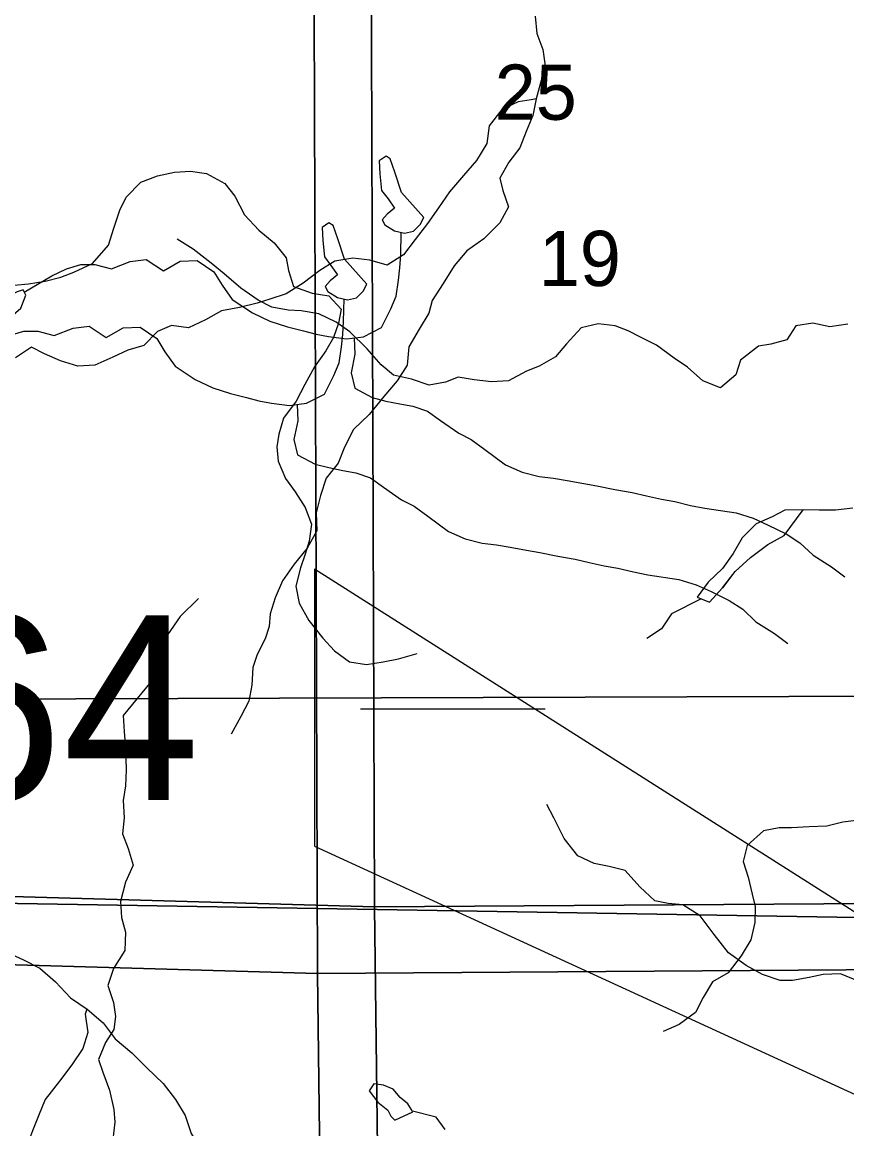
# Model space of a CAD drawing. Extents: x -21.1 to 50.3, y 0 to 22.1.
# Drawn here: x 4.567 to 5.193, y 17.817 to 18.656 of the extents above; entities that cross this region are included whole.
import ezdxf

# ---------------------------------------------------------------- set-up
doc = ezdxf.new("R2010")
doc.units = 0
for name, color, linetype in [('GM_X_Minor_Lake', 7, 'Continuous'), ('GM_X_Minor_River', 7, 'Continuous'), ('GM_X_Section', 7, 'Continuous'), ('GM_X_Section_Text', 7, 'Continuous'), ('SH_Data', 7, 'Continuous')]:
    doc.layers.add(name, color=color, linetype=linetype)

msp = doc.modelspace()

# ---------------------------------------------------------------- linework, layer by layer
at = {"layer": 'GM_X_Minor_Lake'}
for points in [[(4.85472, 18.52682), (4.84961, 18.54232), (4.84609, 18.55253), (4.84303, 18.55439), (4.83776, 18.55092), (4.83825, 18.54106), (4.83953, 18.52855), (4.84453, 18.52215), (4.84954, 18.515), (4.84391, 18.51039), (4.84016, 18.50617), (4.8421, 18.5024), (4.84936, 18.49792), (4.85696, 18.49611), (4.86377, 18.4977), (4.86902, 18.50269), (4.87162, 18.50803)], [(4.87162, 18.50803), (4.85472, 18.52682)], [(4.81143, 18.4763), (4.80633, 18.4918), (4.8028, 18.50201), (4.79974, 18.50387), (4.79447, 18.5004), (4.79496, 18.49054), (4.79624, 18.47804), (4.80124, 18.47164), (4.80625, 18.46448), (4.80062, 18.45987), (4.79687, 18.45566), (4.79881, 18.45188), (4.80607, 18.44741), (4.81367, 18.44559), (4.82048, 18.44718), (4.82573, 18.45217), (4.82833, 18.45751)], [(4.82833, 18.45751), (4.81143, 18.4763)], [(4.54939, 18.42906), (4.55845, 18.43257), (4.56596, 18.43911), (4.56965, 18.44901), (4.5677, 18.45316), (4.56317, 18.4516), (4.55902, 18.44927), (4.55449, 18.44733), (4.54997, 18.445)], [(5.15949, 18.28637), (5.14539, 18.28597), (5.13588, 18.28101), (5.12371, 18.27567), (5.11307, 18.26501), (5.10624, 18.25321), (5.09827, 18.2418), (5.08725, 18.23151), (5.07889, 18.2201), (5.08841, 18.21631), (5.09827, 18.22728)], [(5.15946, 18.28637), (5.14539, 18.28597), (5.13588, 18.28101), (5.12371, 18.27567), (5.11307, 18.26501), (5.10624, 18.25321), (5.09827, 18.2418), (5.08725, 18.23151), (5.07889, 18.2201), (5.08841, 18.21631), (5.09827, 18.22728)], [(5.09827, 18.22728), (5.10778, 18.23953), (5.11956, 18.25019), (5.13249, 18.26009), (5.14503, 18.26696), (5.15949, 18.28637)], [(5.09849, 18.22728), (5.10778, 18.23953), (5.11956, 18.25019), (5.13249, 18.26009), (5.14503, 18.26696), (5.15937, 18.28621)], [(4.86329, 17.82987), (4.85943, 17.8359), (4.85369, 17.84077), (4.84831, 17.84717), (4.84107, 17.85013), (4.83385, 17.85119), (4.83012, 17.84583), (4.83666, 17.83718), (4.84431, 17.83119), (4.84664, 17.82666), (4.84971, 17.82366)], [(4.84971, 17.82366), (4.86329, 17.82987)]]:
    msp.add_lwpolyline(points, dxfattribs=at)
at = {"layer": 'GM_X_Minor_River'}
for points in [[(4.95611, 18.6607), (4.95727, 18.64739), (4.96186, 18.63522), (4.96378, 18.62306), (4.95696, 18.59795), (4.95432, 18.58539), (4.94939, 18.57322), (4.94446, 18.56066), (4.93611, 18.55), (4.92928, 18.53783), (4.93157, 18.52832), (4.93578, 18.51616), (4.92932, 18.50398), (4.91717, 18.4918), (4.90424, 18.48265), (4.89475, 18.47123), (4.88639, 18.45791), (4.87804, 18.44497), (4.87539, 18.43546), (4.86818, 18.42328), (4.86021, 18.40996), (4.85909, 18.39589), (4.8515, 18.38409), (4.84124, 18.37229), (4.83023, 18.35858), (4.81845, 18.34716), (4.81162, 18.33384), (4.80669, 18.32166), (4.79757, 18.31024), (4.79341, 18.29731), (4.79, 18.28399), (4.7904, 18.27031), (4.78319, 18.25737), (4.77332, 18.24518), (4.76458, 18.23262), (4.7589, 18.21969), (4.75511, 18.20751), (4.75436, 18.198), (4.75133, 18.18849), (4.74526, 18.1767), (4.74185, 18.16681), (4.74111, 18.1535), (4.73885, 18.14132), (4.73277, 18.12953), (4.72557, 18.11621)], [(4.95699, 18.59805), (4.95316, 18.59718), (4.94327, 18.59565), (4.93072, 18.58993), (4.92123, 18.57737), (4.91934, 18.56405), (4.91175, 18.55111), (4.90188, 18.53969), (4.89124, 18.52751), (4.88289, 18.51533), (4.87453, 18.50353), (4.86504, 18.49135), (4.8563, 18.47955), (4.84376, 18.47192), (4.83082, 18.47571), (4.81788, 18.47722), (4.80418, 18.47492), (4.79278, 18.46768), (4.78024, 18.45815), (4.76731, 18.45015), (4.75476, 18.44595), (4.74525, 18.4429), (4.73194, 18.43984), (4.71825, 18.43716), (4.70608, 18.4303), (4.69315, 18.4242), (4.68021, 18.42608), (4.66957, 18.42151), (4.65931, 18.41085), (4.64714, 18.40741), (4.63573, 18.40207), (4.62204, 18.39597), (4.6091, 18.39519), (4.59616, 18.39936), (4.58398, 18.40467), (4.57408, 18.4096), (4.56191, 18.4016)], [(4.5609, 18.45663), (4.57192, 18.45766), (4.58447, 18.45981), (4.59627, 18.46273), (4.60617, 18.46643), (4.62029, 18.47313), (4.63258, 18.48706), (4.63651, 18.49993), (4.6412, 18.51356), (4.64586, 18.52339), (4.65698, 18.53467), (4.66956, 18.53948), (4.68249, 18.54239), (4.69465, 18.54303), (4.70678, 18.54138), (4.72074, 18.53365), (4.72824, 18.52407), (4.73569, 18.50994), (4.74657, 18.49844), (4.75824, 18.48882), (4.76724, 18.47734), (4.76904, 18.46782), (4.77271, 18.45563), (4.78708, 18.45054), (4.79959, 18.44852), (4.80897, 18.43855), (4.80697, 18.42793), (4.80306, 18.41696), (4.79726, 18.40676), (4.78878, 18.39469), (4.78143, 18.38147), (4.77485, 18.36862), (4.76523, 18.3558), (4.76168, 18.34368), (4.76007, 18.3342), (4.76109, 18.32318), (4.76665, 18.31021), (4.77414, 18.29987), (4.78161, 18.28802), (4.78641, 18.27544), (4.78476, 18.26254), (4.78163, 18.2527), (4.7781, 18.24247), (4.77454, 18.22846), (4.77707, 18.21551)], [(4.56859, 18.45127), (4.58958, 18.46364), (4.60052, 18.46907), (4.61148, 18.47223), (4.6221, 18.47234), (4.63465, 18.46906), (4.649, 18.47452), (4.66112, 18.47617), (4.67411, 18.46758), (4.68692, 18.47493), (4.69981, 18.47545), (4.71242, 18.46686), (4.7186, 18.45668), (4.72631, 18.44576), (4.74159, 18.43568), (4.75493, 18.42937), (4.76826, 18.42496), (4.78043, 18.42205), (4.78993, 18.4195), (4.79943, 18.4177), (4.81311, 18.41595), (4.82598, 18.41761), (4.83956, 18.42459), (4.84661, 18.4387), (4.85067, 18.44823), (4.85243, 18.46039), (4.85346, 18.46989), (4.85411, 18.47976), (4.85451, 18.49669)], [(5.19339, 18.42709), (5.17974, 18.4252), (5.16685, 18.42785), (5.15396, 18.42595), (5.14713, 18.41533), (5.135, 18.41192), (5.12552, 18.4104), (5.11186, 18.39978), (5.10844, 18.38878), (5.09669, 18.37892), (5.08342, 18.38423), (5.07168, 18.39447), (5.06144, 18.40129), (5.04818, 18.41115), (5.03605, 18.41722), (5.02658, 18.42215), (5.01672, 18.42594), (5.00383, 18.42746), (4.99094, 18.42442), (4.97994, 18.41229), (4.9716, 18.40242), (4.95908, 18.39522), (4.9496, 18.39142), (4.93595, 18.38422), (4.92306, 18.38345), (4.90979, 18.38497), (4.89767, 18.38687), (4.88819, 18.38307), (4.87568, 18.38079), (4.86241, 18.38535), (4.84876, 18.38838), (4.83929, 18.39634), (4.82868, 18.40848), (4.81542, 18.42137), (4.80519, 18.42858), (4.79193, 18.43502), (4.77866, 18.4373), (4.7688, 18.43768), (4.75629, 18.43995), (4.74606, 18.44526), (4.7328, 18.45436), (4.7203, 18.46536), (4.71044, 18.47332), (4.6968, 18.48394), (4.68468, 18.49152)], [(4.55723, 18.41856), (4.56819, 18.42171), (4.57881, 18.42182), (4.59136, 18.41854), (4.60571, 18.42401), (4.61783, 18.42566), (4.63082, 18.41707), (4.64363, 18.42442), (4.65652, 18.42493), (4.66913, 18.41634), (4.67531, 18.40616), (4.68302, 18.39524), (4.6983, 18.38516), (4.71164, 18.37885), (4.72497, 18.37444), (4.73714, 18.37154), (4.74664, 18.36898), (4.75615, 18.36719), (4.76982, 18.36544), (4.7827, 18.36709), (4.79627, 18.37407), (4.80332, 18.38818), (4.80738, 18.39771), (4.80914, 18.40987), (4.81017, 18.41937), (4.81082, 18.42924), (4.81122, 18.44618)], [(4.81891, 18.4167), (4.81931, 18.40426), (4.81643, 18.39019), (4.81922, 18.37845), (4.83257, 18.37139), (4.84284, 18.36884), (4.85348, 18.36668), (4.86336, 18.36489), (4.8744, 18.36121), (4.88434, 18.35411), (4.8981, 18.34439), (4.90764, 18.33956), (4.91796, 18.33208), (4.93364, 18.32049), (4.94622, 18.31493), (4.95915, 18.31166), (4.97016, 18.31026), (4.98042, 18.30847), (4.99296, 18.30633), (5.00284, 18.30454), (5.01652, 18.30165), (5.02982, 18.29951), (5.04047, 18.29697), (5.05187, 18.29444), (5.06213, 18.29265), (5.07392, 18.28974), (5.08494, 18.28758), (5.1085, 18.28404), (5.12143, 18.28), (5.13287, 18.27481), (5.1466, 18.26813), (5.15691, 18.26141), (5.16688, 18.25203), (5.18101, 18.24308), (5.19096, 18.23559)], [(4.77562, 18.36618), (4.77602, 18.35374), (4.77314, 18.33967), (4.77593, 18.32794), (4.78928, 18.32087), (4.79955, 18.31833), (4.81019, 18.31616), (4.82007, 18.31437), (4.83111, 18.3107), (4.84105, 18.30359), (4.85481, 18.29388), (4.86435, 18.28904), (4.87467, 18.28157), (4.89035, 18.26997), (4.90293, 18.26442), (4.91586, 18.26114), (4.92687, 18.25974), (4.93713, 18.25795), (4.94967, 18.25581), (4.95955, 18.25402), (4.97324, 18.25113), (4.98653, 18.249), (4.99718, 18.24645), (5.00858, 18.24392), (5.01885, 18.24213), (5.03063, 18.23922), (5.04166, 18.23707), (5.06521, 18.23352), (5.07815, 18.22949), (5.08958, 18.2243), (5.10331, 18.21761), (5.11362, 18.2109), (5.12359, 18.20151), (5.13772, 18.19256), (5.14767, 18.18508)], [(5.19713, 18.28756), (5.18382, 18.28602), (5.17164, 18.286), (5.15946, 18.28637)], [(4.70083, 18.21921), (4.6868, 18.20556), (4.67731, 18.19152), (4.67238, 18.18204), (4.66707, 18.16876), (4.66479, 18.15625), (4.64354, 18.13046), (4.64429, 18.11832), (4.64543, 18.1058), (4.6458, 18.08912), (4.64541, 18.07698), (4.64351, 18.06598), (4.64426, 18.05271), (4.64312, 18.04057), (4.64728, 18.02957), (4.65107, 18.01705), (4.64537, 18.00416), (4.64157, 17.98937), (4.64233, 17.97723), (4.64535, 17.96623), (4.64497, 17.9522), (4.63624, 17.93854), (4.63206, 17.92565), (4.63623, 17.91276), (4.63774, 17.90214), (4.63659, 17.89227), (4.63015, 17.88241), (4.62483, 17.86952), (4.62824, 17.86004), (4.63316, 17.84638), (4.63656, 17.83159), (4.63732, 17.82211), (4.63579, 17.80883)], [(5.08199, 18.21874), (5.05951, 18.20752), (5.05191, 18.1961), (5.04089, 18.18886)], [(4.77707, 18.21551), (4.78452, 18.20253), (4.79502, 18.18912), (4.80403, 18.17954), (4.81533, 18.17107), (4.82821, 18.16904), (4.84076, 18.17119), (4.85255, 18.17335), (4.86664, 18.17738)], [(5.20184, 17.92874), (5.18782, 17.93443), (5.17455, 17.93404), (5.16393, 17.93177), (5.15142, 17.92949), (5.14194, 17.92949), (5.12868, 17.93404), (5.11617, 17.94087), (5.1029, 17.95035), (5.09192, 17.96438), (5.08131, 17.97841), (5.06805, 17.98676), (5.05705, 17.98789), (5.04682, 17.98979), (5.03545, 18.0004), (5.02447, 18.01292), (5.01233, 18.01595), (5.00096, 18.01823), (4.98846, 18.02391), (4.97823, 18.03719), (4.97027, 18.05274), (4.96497, 18.06298)], [(5.20166, 18.05103), (5.18949, 18.04949), (5.17732, 18.04643), (5.164, 18.04603), (5.15068, 18.04526), (5.14117, 18.04525), (5.12938, 18.04295), (5.11684, 18.03191), (5.11381, 18.01973), (5.11764, 18.00795), (5.1207, 17.99503), (5.123, 17.98552), (5.12263, 17.97335), (5.11961, 17.96042), (5.1124, 17.94824), (5.10252, 17.9353), (5.09074, 17.92844), (5.08353, 17.91664), (5.07783, 17.90523), (5.06529, 17.89608), (5.05312, 17.89075)], [(4.55535, 17.95095), (4.56791, 17.94526), (4.58048, 17.93881), (4.59229, 17.92856), (4.60372, 17.91641), (4.61629, 17.90768), (4.62848, 17.89743), (4.63763, 17.88527), (4.6502, 17.87464), (4.66163, 17.86325), (4.67383, 17.85147), (4.68336, 17.83932), (4.6906, 17.82716), (4.69519, 17.81347), (4.70244, 17.80131), (4.70246, 17.78762), (4.70704, 17.77546), (4.71961, 17.76863), (4.73218, 17.76066), (4.74399, 17.75041), (4.75542, 17.73788)], [(4.61608, 17.90782), (4.61477, 17.90387), (4.61669, 17.89019), (4.61291, 17.87801), (4.60455, 17.86545), (4.59544, 17.85327), (4.58443, 17.83919), (4.5795, 17.82701), (4.57495, 17.8156), (4.5704, 17.80343), (4.56586, 17.78973), (4.56511, 17.77718), (4.56704, 17.76425), (4.55407, 17.74181)], [(4.88798, 17.81646), (4.88108, 17.82592), (4.86298, 17.83035)]]:
    msp.add_lwpolyline(points, dxfattribs=at)
at = {"layer": 'GM_X_Section'}
for points in [[(4.46024, 19.14326), (5.46172, 19.1492), (5.45742, 18.14589), (4.45293, 18.14262)], [(4.83075, 19.0046), (4.855, 19.00483), (5.82494, 19.00715), (5.81893, 17.99203), (4.83425, 17.98542)], [(3.83539, 19.00471), (4.83075, 19.0046), (4.83425, 17.98542), (3.80452, 18.01477), (3.80166, 19.0044)], [(5.47114, 18.99721), (5.48815, 17.97251), (4.50247, 17.98887), (4.50596, 18.94006), (4.50668, 19.00183)], [(4.78746, 18.95409), (4.81171, 18.95431), (5.78166, 18.95663), (5.77564, 17.94152), (4.79096, 17.9349)], [(3.7921, 18.95419), (4.78746, 18.95409), (4.79096, 17.9349), (3.76124, 17.96425), (3.75837, 18.95389)], [(4.45293, 18.14262), (5.45742, 18.14589), (5.45266, 17.13084), (4.44556, 17.13365)], [(3.80452, 18.01477), (4.83425, 17.98542), (4.84683, 16.96859), (4.43354, 16.98495), (3.82173, 16.99041)], [(5.81893, 17.99203), (5.83147, 16.97938), (4.84683, 16.96859), (4.83425, 17.98542)], [(4.50247, 17.98887), (5.48815, 17.97251), (5.52017, 16.94387), (4.49435, 16.93023), (4.50289, 17.92975)], [(3.76124, 17.96425), (4.79096, 17.9349), (4.80354, 16.91807), (4.39025, 16.93443), (3.77844, 16.93989)], [(5.77564, 17.94152), (5.78818, 16.92886), (4.80354, 16.91807), (4.79096, 17.9349)]]:
    msp.add_lwpolyline(points, close=True, dxfattribs=at)
at = {"layer": 'SH_Data'}
msp.add_line((4.82367, 18.13534), (4.96367, 18.13534), dxfattribs=at)
msp.add_lwpolyline([(4.78867, 18.03124), (5.98542, 17.4819), (4.78867, 18.24124)], close=True, dxfattribs=at)

# ---------------------------------------------------------------- texts
at = {"layer": 'GM_X_Section_Text'}
for s, p in [('25', (4.92544, 18.58206)), ('19', (4.95887, 18.45599))]:
    msp.add_text(s, height=0.041856, rotation=0.00001, dxfattribs=at).set_placement(p)
at = {"layer": 'SH_Data'}
msp.add_text('MED-271-5.64', height=0.14, dxfattribs=at).set_placement((3.48439, 18.06624))

doc.saveas('drawing.dxf')
